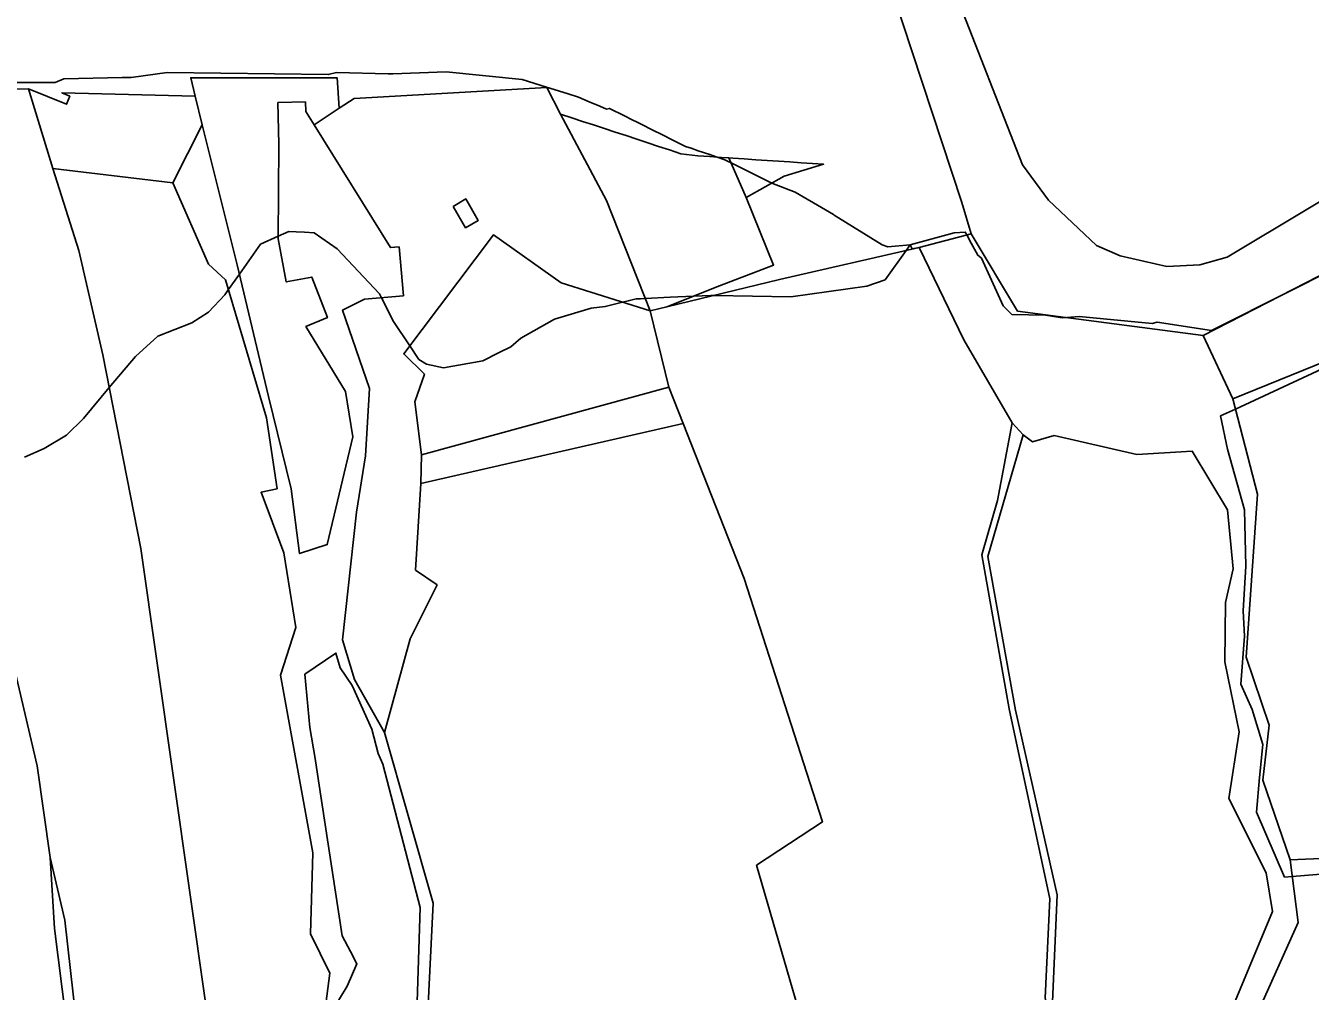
# Model space of a CAD drawing. Extents: x -477304 to -465429, y -1159113 to -1149210.
# Drawn here: x -473831.4 to -473443, y -1154426.7 to -1154134.6 of the extents above; entities that cross this region are included whole.
import ezdxf

# ---------------------------------------------------------------- set-up
doc = ezdxf.new("R2010")
doc.units = 0
for name, color, linetype in [('BPEJ_s', 7, 'Continuous'), ('orna_s', 7, 'Continuous'), ('PUPFL_s', 7, 'Continuous'), ('trav_porost_s', 7, 'Continuous'), ('voda_s', 7, 'Continuous'), ('zahrada_s', 7, 'Continuous')]:
    doc.layers.add(name, color=color, linetype=linetype)

msp = doc.modelspace()

# ---------------------------------------------------------------- linework, layer by layer
at = {"layer": 'BPEJ_s'}
for points in [[(-473843.73, -1154151.75), (-473827.58, -1154151.75), (-473822.47, -1154151.75), (-473819.92, -1154150.69), (-473802.28, -1154150.32), (-473799.5, -1154150.26), (-473788.66, -1154148.77), (-473739.96, -1154149.41), (-473737.41, -1154148.77), (-473721.81, -1154149.16), (-473720.4, -1154149.2), (-473704.24, -1154148.56), (-473681.27, -1154150.9), (-473673.91, -1154153.2), (-473667.66, -1154155.15), (-473664.27, -1154156.21), (-473661.04, -1154157.59), (-473657.84, -1154158.95), (-473655.76, -1154159.83), (-473654.91, -1154159.62), (-473654.51, -1154159.82), (-473653.87, -1154160.14), (-473651.38, -1154161.38), (-473650.18, -1154161.98), (-473648.26, -1154162.95), (-473646.33, -1154163.91), (-473645.14, -1154164.5), (-473642.02, -1154166.06), (-473638.89, -1154167.63), (-473635.73, -1154169.21), (-473632.51, -1154170.82), (-473631.94, -1154171.1), (-473630.24, -1154171.68), (-473628.04, -1154172.43), (-473624.56, -1154173.61), (-473623.46, -1154173.98), (-473622.33, -1154174.36), (-473620.03, -1154175.14), (-473619.18, -1154175.57), (-473618.15, -1154176.09), (-473606.43, -1154181.95), (-473605.77, -1154182.2), (-473598.77, -1154184.92), (-473589.59, -1154190.34), (-473587.2, -1154191.75), (-473586.96, -1154191.89), (-473572.41, -1154200.87), (-473570.7, -1154201.51), (-473563.98, -1154200.92)], [(-473437.38, -1154208.95), (-473448.97, -1154214.78), (-473472.89, -1154226.81), (-473489.26, -1154224.26), (-473490.75, -1154224.69), (-473512.87, -1154222.56), (-473516.62, -1154222.87), (-473517.97, -1154222.98), (-473523.07, -1154222.13), (-473533.28, -1154221.92), (-473535.83, -1154219.37), (-473542.42, -1154204.91), (-473543.05, -1154204.41), (-473543.49, -1154204.06), (-473545.49, -1154200.38), (-473546.85, -1154197.88), (-473547.31, -1154197.04), (-473550.71, -1154197.26), (-473563.98, -1154200.92), (-473570.7, -1154201.51), (-473572.41, -1154200.87), (-473586.96, -1154191.89), (-473587.2, -1154191.75), (-473589.59, -1154190.34), (-473598.77, -1154184.92), (-473605.77, -1154182.2), (-473606.43, -1154181.95), (-473618.15, -1154176.09), (-473619.18, -1154175.57), (-473620.03, -1154175.14), (-473622.33, -1154174.36), (-473623.46, -1154173.98), (-473624.56, -1154173.61), (-473628.04, -1154172.43), (-473630.24, -1154171.68), (-473631.94, -1154171.1), (-473632.51, -1154170.82), (-473635.73, -1154169.21), (-473638.89, -1154167.63), (-473642.02, -1154166.06), (-473645.14, -1154164.5), (-473646.33, -1154163.91), (-473648.26, -1154162.95), (-473650.18, -1154161.98), (-473651.38, -1154161.38), (-473653.87, -1154160.14), (-473654.51, -1154159.82), (-473654.91, -1154159.62), (-473655.76, -1154159.83), (-473657.84, -1154158.95), (-473661.04, -1154157.59), (-473664.27, -1154156.21), (-473667.66, -1154155.15), (-473673.91, -1154153.2), (-473681.27, -1154150.9), (-473704.24, -1154148.56), (-473720.4, -1154149.2), (-473721.81, -1154149.16), (-473737.41, -1154148.77), (-473739.96, -1154149.41), (-473788.66, -1154148.77), (-473799.5, -1154150.26), (-473802.28, -1154150.32), (-473819.92, -1154150.69), (-473822.47, -1154151.75), (-473827.58, -1154151.75), (-473843.73, -1154151.75)], [(-473563.98, -1154200.92), (-473565.15, -1154202.56), (-473571.55, -1154211.5), (-473577.08, -1154213.42), (-473600.05, -1154216.61), (-473623.29, -1154216.2), (-473624.29, -1154216.18), (-473629.45, -1154216.42), (-473636.59, -1154216.76), (-473644.1, -1154217.12), (-473645.56, -1154217.18), (-473646.83, -1154217.24), (-473649.2, -1154217.84), (-473650.92, -1154218.27), (-473656.18, -1154219.58), (-473660.44, -1154220.01), (-473671.5, -1154223.41), (-473681.7, -1154229.15), (-473684.68, -1154231.7), (-473688.26, -1154233.49), (-473693.18, -1154235.96), (-473705.09, -1154238.08), (-473710.19, -1154237.02), (-473712.53, -1154235.53), (-473715.27, -1154231.43), (-473720.19, -1154224.05), (-473723.86, -1154216.89), (-473724.44, -1154215.76), (-473737.2, -1154202.15), (-473744.22, -1154197.26), (-473747.08, -1154197.1), (-473749.66, -1154196.95), (-473751.87, -1154196.83), (-473755.04, -1154198.26), (-473760.38, -1154200.66), (-473761.81, -1154202.68), (-473766.79, -1154209.72), (-473770.15, -1154214.46), (-473771.22, -1154215.97), (-473776.11, -1154221.28), (-473781.21, -1154224.47), (-473791.42, -1154228.51), (-473798.23, -1154234.68), (-473806.14, -1154244.09), (-473813.96, -1154253.39), (-473819.07, -1154258.5), (-473825.87, -1154262.54), (-473831.82, -1154265.09)], [(-473831.82, -1154265.09), (-473825.87, -1154262.54), (-473819.07, -1154258.5), (-473813.96, -1154253.39), (-473806.14, -1154244.09), (-473798.23, -1154234.68), (-473791.42, -1154228.51), (-473781.21, -1154224.47), (-473776.11, -1154221.28), (-473771.22, -1154215.97), (-473770.15, -1154214.46), (-473766.79, -1154209.72), (-473761.81, -1154202.68), (-473760.38, -1154200.66), (-473755.04, -1154198.26), (-473751.87, -1154196.83), (-473749.66, -1154196.95), (-473747.08, -1154197.1), (-473744.22, -1154197.26), (-473737.2, -1154202.15), (-473724.44, -1154215.76), (-473723.86, -1154216.89), (-473720.19, -1154224.05), (-473715.27, -1154231.43), (-473712.53, -1154235.53), (-473710.19, -1154237.02), (-473705.09, -1154238.08), (-473693.18, -1154235.96), (-473688.26, -1154233.49), (-473684.68, -1154231.7), (-473681.7, -1154229.15), (-473671.5, -1154223.41), (-473660.44, -1154220.01), (-473656.18, -1154219.58), (-473650.92, -1154218.27), (-473649.2, -1154217.84), (-473646.83, -1154217.24)], [(-473437.38, -1154208.95), (-473448.97, -1154214.78), (-473472.89, -1154226.81), (-473489.26, -1154224.26), (-473490.75, -1154224.69), (-473512.87, -1154222.56), (-473516.62, -1154222.87), (-473517.97, -1154222.98), (-473523.07, -1154222.13), (-473533.28, -1154221.92), (-473535.83, -1154219.37), (-473542.42, -1154204.91), (-473543.05, -1154204.41), (-473543.49, -1154204.06), (-473545.49, -1154200.38), (-473546.85, -1154197.88), (-473547.31, -1154197.04), (-473550.71, -1154197.26), (-473563.98, -1154200.92)], [(-473646.83, -1154217.24), (-473645.56, -1154217.18), (-473644.1, -1154217.12), (-473636.59, -1154216.76), (-473629.45, -1154216.42), (-473624.29, -1154216.18), (-473623.29, -1154216.2), (-473600.05, -1154216.61), (-473577.08, -1154213.42), (-473571.55, -1154211.5), (-473565.15, -1154202.56), (-473563.98, -1154200.92)], [(-473563.98, -1154200.92), (-473563.37, -1154202.15), (-473561.23, -1154201.66), (-473547.77, -1154229.6), (-473533.15, -1154254.72), (-473537.52, -1154278.23), (-473542.34, -1154294.72), (-473534.06, -1154341.26), (-473521.71, -1154398.75), (-473523.18, -1154428.68)], [(-473563.98, -1154200.92), (-473563.37, -1154202.15), (-473561.23, -1154201.66), (-473547.77, -1154229.6), (-473533.15, -1154254.72), (-473537.52, -1154278.23), (-473542.34, -1154294.72), (-473534.06, -1154341.26), (-473521.71, -1154398.75), (-473523.18, -1154428.68)], [(-473386.14, -1154386.93), (-473448.44, -1154391.98), (-473450.77, -1154392.17), (-473459.28, -1154372.47), (-473458.3, -1154361.99), (-473457.37, -1154352.06), (-473460.56, -1154341.42), (-473463.96, -1154333.77), (-473462.9, -1154319.31), (-473463.32, -1154311.65), (-473462.47, -1154298.05), (-473462.9, -1154281.03), (-473468, -1154262.75), (-473470.11, -1154252.67), (-473465.62, -1154250.58), (-473407.54, -1154223.58)], [(-473386.14, -1154386.93), (-473448.44, -1154391.98), (-473450.77, -1154392.17), (-473459.28, -1154372.47), (-473458.3, -1154361.99), (-473457.37, -1154352.06), (-473460.56, -1154341.42), (-473463.96, -1154333.77), (-473462.9, -1154319.31), (-473463.32, -1154311.65), (-473462.47, -1154298.05), (-473462.9, -1154281.03), (-473468, -1154262.75), (-473470.11, -1154252.67), (-473465.62, -1154250.58), (-473407.54, -1154223.58)], [(-473713.17, -1154433.1), (-473712.11, -1154401.39), (-473723.38, -1154358.01), (-473724.87, -1154354.82), (-473726.78, -1154347.38), (-473732.73, -1154334.19), (-473736.35, -1154328.88), (-473737.62, -1154324.41), (-473746.98, -1154330.79), (-473745.49, -1154346.95), (-473743.89, -1154356.32), (-473742.87, -1154363), (-473735.71, -1154409.89), (-473733.21, -1154414.66), (-473731.25, -1154418.4), (-473734.22, -1154425.2), (-473738.9, -1154432.86)], [(-473713.17, -1154433.1), (-473712.11, -1154401.39), (-473723.38, -1154358.01), (-473724.87, -1154354.82), (-473726.78, -1154347.38), (-473732.73, -1154334.19), (-473736.35, -1154328.88), (-473737.62, -1154324.41), (-473746.98, -1154330.79), (-473745.49, -1154346.95), (-473743.89, -1154356.32), (-473742.87, -1154363), (-473735.71, -1154409.89), (-473733.21, -1154414.66), (-473731.25, -1154418.4), (-473734.22, -1154425.2), (-473738.9, -1154432.86)]]:
    msp.add_lwpolyline(points, dxfattribs=at)
at = {"layer": 'orna_s'}
for points in [[(-473636.92, -1154243.97), (-473711.7, -1154264.44), (-473713.76, -1154248.35), (-473710.84, -1154239.98), (-473717.13, -1154233.89), (-473689.99, -1154197.9), (-473669.5, -1154212.38), (-473642.6, -1154220.9)], [(-473711.92, -1154273.1), (-473711.7, -1154264.44), (-473636.92, -1154243.97), (-473632.61, -1154254.89)]]:
    msp.add_lwpolyline(points, close=True, dxfattribs=at)
at = {"layer": 'PUPFL_s'}
for points in [[(-473237.35, -1154264.54), (-473235.47, -1154277.34), (-473317.34, -1154325.09), (-473345.23, -1154332.24), (-473365.5, -1154352.66), (-473373.02, -1154362.78), (-473383.6, -1154384.14), (-473449.1, -1154386.9), (-473457.37, -1154362.8), (-473455.43, -1154346.22), (-473462.4, -1154325.63), (-473458.92, -1154276.27), (-473466.42, -1154247.51), (-473406.55, -1154223.18), (-473315.98, -1154178.44), (-473289.5, -1154170.68), (-473268.95, -1154169.31), (-473249.62, -1154181.03), (-473247.11, -1154198.12), (-473265.8, -1154187.61), (-473305.87, -1154192.18), (-473425.32, -1154249.48), (-473377.54, -1154342.4)], [(-473516.41, -1154452.14), (-473520.9, -1154429.92), (-473519.54, -1154397.54), (-473532.15, -1154341.65), (-473540.5, -1154295.17), (-473529.76, -1154258.34), (-473526.99, -1154260.49), (-473520.43, -1154258.61), (-473495.41, -1154264.28), (-473478.7, -1154263.34), (-473468.01, -1154281.07), (-473466.33, -1154298.92), (-473468.67, -1154309.07), (-473468.86, -1154327.08), (-473464.45, -1154348.21), (-473467.62, -1154368.4), (-473456.29, -1154390.9), (-473454.38, -1154402.58), (-473466.25, -1154430.93), (-473467.69, -1154461.59), (-473464.56, -1154469.87), (-473508.81, -1154499.55), (-473514.58, -1154483.35)]]:
    msp.add_lwpolyline(points, close=True, dxfattribs=at)
for points in [[(-473406.55, -1154223.18), (-473466.42, -1154247.51), (-473475.35, -1154228.31), (-473366.72, -1154172.6)], [(-473466.25, -1154430.93), (-473454.38, -1154402.58), (-473456.29, -1154390.9), (-473467.62, -1154368.4), (-473464.45, -1154348.21), (-473468.86, -1154327.08), (-473468.67, -1154309.07), (-473466.33, -1154298.92), (-473468.01, -1154281.07), (-473478.7, -1154263.34), (-473495.41, -1154264.28), (-473520.43, -1154258.61), (-473526.99, -1154260.49), (-473529.76, -1154258.34), (-473533.15, -1154254.72), (-473547.77, -1154229.6), (-473561.23, -1154201.66), (-473545.54, -1154197.54), (-473531.51, -1154220.91), (-473475.35, -1154228.31), (-473466.42, -1154247.51), (-473458.92, -1154276.27), (-473462.4, -1154325.63), (-473455.43, -1154346.22), (-473457.37, -1154362.8), (-473449.1, -1154386.9), (-473446.64, -1154405.94), (-473459.04, -1154433.53)], [(-473399.61, -1154539.62), (-473454.14, -1154473.17), (-473457.25, -1154464.97), (-473459.69, -1154458.53), (-473459.04, -1154433.53), (-473446.64, -1154405.94), (-473449.1, -1154386.9), (-473383.6, -1154384.14)]]:
    msp.add_lwpolyline(points, dxfattribs=at)
at = {"layer": 'trav_porost_s'}
for points in [[(-473746.82, -1154157.65), (-473755.14, -1154157.84), (-473754.85, -1154170.4), (-473755.05, -1154199.12), (-473752.64, -1154212.1), (-473744.94, -1154210.67), (-473740.17, -1154222.9), (-473746.67, -1154225.62), (-473734.76, -1154245.23), (-473732.46, -1154259), (-473740.24, -1154291.55), (-473748.62, -1154294.31), (-473751.16, -1154274.66), (-473758.01, -1154246.76), (-473767.45, -1154206.95), (-473778.02, -1154164.62), (-473780.15, -1154155.91), (-473781.51, -1154150.34), (-473737.23, -1154150.39), (-473736.64, -1154159.53), (-473744.2, -1154164.64), (-473746.75, -1154160.54)], [(-473718.52, -1154201.47), (-473721.14, -1154201.7), (-473744.2, -1154164.64), (-473736.64, -1154159.53), (-473732.11, -1154156.64), (-473673.89, -1154153.25), (-473669.71, -1154161.34), (-473655.82, -1154187.5), (-473642.6, -1154220.9), (-473669.5, -1154212.38), (-473689.99, -1154197.9), (-473717.13, -1154233.89), (-473710.84, -1154239.98), (-473713.76, -1154248.35), (-473711.7, -1154264.44), (-473711.92, -1154273.1), (-473713.53, -1154299.27), (-473707.03, -1154303.79), (-473715.18, -1154320.13), (-473722.93, -1154348.41), (-473731.98, -1154332.42), (-473735.6, -1154320.41), (-473731.37, -1154281.73), (-473728.65, -1154264.77), (-473727.5, -1154244.36), (-473735.6, -1154220.63), (-473728.97, -1154217.34), (-473717.22, -1154216.31)], [(-473603.79, -1154175.6), (-473600.35, -1154175.83), (-473596.91, -1154176.06), (-473593.46, -1154176.29), (-473590.14, -1154176.51), (-473602.05, -1154180.12), (-473613.57, -1154186.56), (-473618.8, -1154174.59), (-473617.56, -1154174.67), (-473614.12, -1154174.91), (-473610.68, -1154175.13), (-473607.23, -1154175.37)], [(-473702.2, -1154189.26), (-473698.42, -1154195.72), (-473694.59, -1154193.48), (-473698.37, -1154187.02)], [(-473632.61, -1154254.89), (-473636.92, -1154243.97), (-473642.6, -1154220.9), (-473637.55, -1154219.67), (-473603.5, -1154211.38), (-473561.23, -1154201.66), (-473547.77, -1154229.6), (-473533.15, -1154254.72), (-473537.52, -1154278.23), (-473542.34, -1154294.72), (-473534.06, -1154341.26), (-473521.71, -1154398.75), (-473523.18, -1154428.68), (-473518.36, -1154452.56), (-473515.98, -1154504.36), (-473532, -1154511.28), (-473570.89, -1154525.62), (-473571.14, -1154510.02), (-473574.38, -1154501.45), (-473591.18, -1154454.77), (-473610.43, -1154388.56), (-473590.53, -1154375.47), (-473614.14, -1154301.81)], [(-473707.35, -1154566.28), (-473711.33, -1154560.8), (-473728.4, -1154465.94), (-473714.87, -1154466.35), (-473709.85, -1154432.82), (-473708.25, -1154400.08), (-473722.93, -1154348.41), (-473715.18, -1154320.13), (-473707.03, -1154303.79), (-473713.53, -1154299.27), (-473711.92, -1154273.1), (-473632.61, -1154254.89), (-473614.14, -1154301.81), (-473590.53, -1154375.47), (-473610.43, -1154388.56), (-473591.18, -1154454.77), (-473574.38, -1154501.45), (-473593.46, -1154535.59), (-473609.75, -1154534.55), (-473614.2, -1154556.61), (-473621.89, -1154561.28), (-473633.08, -1154560.34), (-473635.05, -1154571.12), (-473706.73, -1154567.63)]]:
    msp.add_lwpolyline(points, close=True, dxfattribs=at)
for points in [[(-473837.72, -1154153.77), (-473830.53, -1154153.71), (-473823.2, -1154177.85), (-473815.35, -1154202.57), (-473808.1, -1154234.12), (-473796.57, -1154292.71), (-473776.95, -1154430.78)], [(-473776.95, -1154430.78), (-473796.57, -1154292.71), (-473808.1, -1154234.12), (-473815.35, -1154202.57), (-473823.2, -1154177.85), (-473786.96, -1154182.1), (-473776.19, -1154206.74), (-473771.03, -1154211.52), (-473758.58, -1154253.21), (-473755.4, -1154274.7), (-473760.27, -1154275.76), (-473753.33, -1154294.07), (-473749.77, -1154316.62), (-473754.38, -1154331.03), (-473744.59, -1154384.85), (-473745.27, -1154409.34), (-473739.47, -1154421.27), (-473741.28, -1154435.16)], [(-473837, -1154319.71), (-473827.96, -1154358.48), (-473824.02, -1154386.26), (-473822.73, -1154407.67), (-473819.29, -1154434.79), (-473818.54, -1154454.92), (-473818.22, -1154481.93), (-473817.15, -1154502.52), (-473810.16, -1154584.65), (-473812.2, -1154600.34), (-473825.1, -1154652.85), (-473817.68, -1154675.21), (-473800.79, -1154720.87), (-473817.55, -1154737.13), (-473846.08, -1154688.17)], [(-473816.16, -1154435.64), (-473819.54, -1154405.23), (-473824.02, -1154386.26), (-473827.96, -1154358.48), (-473837, -1154319.71)]]:
    msp.add_lwpolyline(points, dxfattribs=at)
at = {"layer": 'voda_s'}
for points in [[(-473366.72, -1154172.6), (-473475.35, -1154228.31), (-473531.51, -1154220.91), (-473545.54, -1154197.54), (-473548.4, -1154188.13), (-473569.32, -1154124.35)], [(-473550.65, -1154123.76), (-473529.99, -1154176.67), (-473522.13, -1154187.37), (-473507.66, -1154201.08)], [(-473507.66, -1154201.08), (-473500.45, -1154204.22), (-473486.33, -1154207.41), (-473476.35, -1154206.94), (-473468.07, -1154204.63), (-473419.86, -1154175.73)]]:
    msp.add_lwpolyline(points, dxfattribs=at)
at = {"layer": 'zahrada_s'}
for points in [[(-473830.53, -1154153.71), (-473819.04, -1154158.38), (-473818.08, -1154155.96), (-473820.48, -1154154.9), (-473780.15, -1154155.91), (-473778.02, -1154164.62), (-473786.96, -1154182.1), (-473823.2, -1154177.85)], [(-473618.8, -1154174.59), (-473613.57, -1154186.56), (-473605.26, -1154207.04), (-473621.63, -1154213.29), (-473637.55, -1154219.67), (-473642.6, -1154220.9), (-473655.82, -1154187.5), (-473669.71, -1154161.34), (-473666.33, -1154162.45), (-473663.01, -1154163.55), (-473659.72, -1154164.63), (-473656.44, -1154165.71), (-473653.16, -1154166.79), (-473649.88, -1154167.86), (-473646.61, -1154168.95), (-473643.32, -1154170.03), (-473640.04, -1154171.11), (-473636.71, -1154172.2), (-473633.34, -1154173.32), (-473628.14, -1154173.97), (-473624.6, -1154174.21), (-473621.06, -1154174.45)]]:
    msp.add_lwpolyline(points, close=True, dxfattribs=at)

doc.saveas('drawing.dxf')
